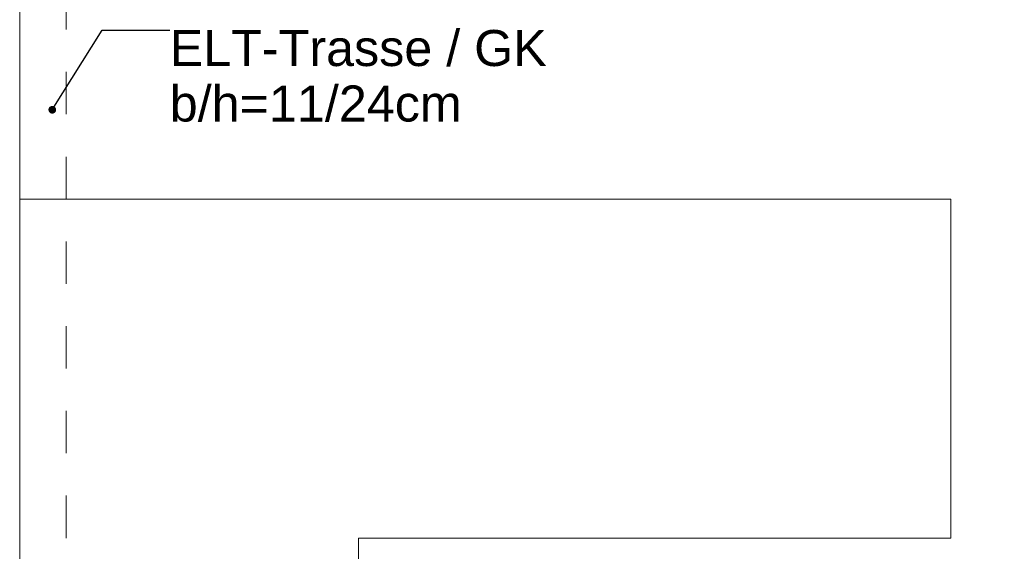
# Model space of a CAD drawing. Header units: metres. Extents: x -4 to 100, y -11 to 17.
# Tile 621 of 656: x 58.19 to 60.52, y 2.18 to 3.43. Entities that reach past the tile are written whole.
import ezdxf

# ---------------------------------------------------------------- set-up
doc = ezdxf.new("R2010")
doc.units = ezdxf.units.M
doc.header["$MEASUREMENT"] = 0
doc.linetypes.add('Untersicht', pattern=[0.1, 0.075, -0.025])
doc.linetypes.add('Wipeout_Contour', pattern=[1, 0, -1])
for name, color, linetype in [('152 - Bemaßung_ Beschriftung.Ausbau', 7, 'Continuous'), ('605 - Struktur.Wand Innen', 7, 'Continuous'), ('650 - Abdeckung.Fußboden Aufbau', 7, 'Continuous'), ('701 - Einrichtung.Möbel', 7, 'Continuous'), ('Neubau_152 - Bemaßung_ Beschriftung.Ausbau', 7, 'Continuous'), ('Neubau_653 - Abdeckung.TB Verkofferung', 7, 'Continuous')]:
    doc.layers.add(name, color=color, linetype=linetype)
doc.styles.add('ERSTELLTER_STIL_2', font='txt')
doc.dimstyles.new('ERSTELLTER_STIL__5', dxfattribs={"dimtxt": 0.1, "dimasz": 0.0532, "dimexe": 0.18, "dimexo": 0.0625, "dimgap": 0, "dimtad": 1, "dimtih": 1, "dimtoh": 1, "dimzin": 0, "dimdsep": 46, "dimtxsty": 'ERSTELLTER_STIL_2', "dimblk": 'ARROWHEAD_2', "dimblk1": 'ARROWHEAD_2', "dimblk2": 'ARROWHEAD_2', "dimcen": 0.09, "dimse1": 1, "dimse2": 1, "dimclrd": 7, "dimclre": 7, "dimclrt": 7, "dimazin": 0, "dimtfac": 1, "dimtdec": 4, "dimtmove": 0, "dimatfit": 3, "dimfxl": 1, "dimtolj": 1, "dimtzin": 0, "dimarcsym": 0})
doc.dimstyles.new('ERSTELLTER_STIL__8', dxfattribs={"dimtxt": 0.18, "dimasz": 0.03648, "dimexe": 0.18, "dimexo": 0.0625, "dimgap": 0, "dimtad": 0, "dimtih": 1, "dimtoh": 1, "dimdec": 4, "dimzin": 0, "dimdsep": 46, "dimcen": 0.09, "dimadec": 0, "dimazin": 0, "dimtfac": 1, "dimtdec": 4, "dimtmove": 0, "dimatfit": 3, "dimldrblk": 'ARROWHEAD_11', "dimfxl": 1, "dimtolj": 1, "dimtzin": 0, "dimarcsym": 0})

# ---------------------------------------------------------------- blocks, each defined once
blk = doc.blocks.new('ARROWHEAD_11')
at = {"color": 0, "linetype": 'Continuous', "lineweight": 0}
blk.add_line((0, 0), (-1, 0), dxfattribs=at)
at = {"color": 0, "linetype": 'Continuous', "lineweight": 0, "const_width": 0.25, "flags": 128}
blk.add_lwpolyline([(-0.125, 0, 1), (0.125, 0, 1)], format="xyb", close=True, dxfattribs=at)
blk = doc.blocks.new('*D512')
at = {"layer": '152 - Bemaßung_ Beschriftung.Ausbau', "color": 7, "linetype": 'Continuous', "lineweight": 5}
for p, q in [((58.06, -4.6125), (58.06, -4.5075)), ((54.6202, -4.525), (54.5798, -4.595)), ((58.0802, -4.525), (58.0398, -4.595)), ((54.6, -4.56), (58.06, -4.56)), ((58.06, -4.56), (58.195, -4.56))]:
    blk.add_line(p, q, dxfattribs=at)
at = {"layer": '152 - Bemaßung_ Beschriftung.Ausbau', "color": 7, "lineweight": 5, "char_height": 0.1, "attachment_point": 7, "style": 'ERSTELLTER_STIL_2'}
for s, insert in [('\\A1;{\\pql;\\fArial|b0|i0|c0|p38;13\\fArial|b0|i0|c0|p38;\\A1{\\H.66x;\\S5^  ;}}', (57.8379, -4.5417)), ('\\A1;{\\pql;\\fArial|b0|i0|c0|p38;3,46}', (56.096, -4.54))]:
    blk.add_mtext(s, dxfattribs=dict(at, insert=insert))
blk = doc.blocks.new('ARROWHEAD_2')
at = {"color": 0, "linetype": 'Continuous', "lineweight": 0}
for p, q in [((-0.378, -0.655), (0.378, 0.655)), ((0, 0), (-1, 0))]:
    blk.add_line(p, q, dxfattribs=at)
blk = doc.blocks.new('*D513')
at = {"layer": '152 - Bemaßung_ Beschriftung.Ausbau', "color": 7, "linetype": 'Continuous', "lineweight": 5}
for p, q in [((58.195, -4.6125), (58.195, -4.5075)), ((58.0802, -4.525), (58.0398, -4.595)), ((58.2152, -4.525), (58.1748, -4.595)), ((58.06, -4.56), (58.195, -4.56)), ((58.195, -4.56), (62.035, -4.56))]:
    blk.add_line(p, q, dxfattribs=at)
blk = doc.blocks.new('*D514')
at = {"layer": '152 - Bemaßung_ Beschriftung.Ausbau', "color": 7, "linetype": 'Continuous', "lineweight": 5}
for p, q in [((62.035, -4.6125), (62.035, -4.5075)), ((58.2152, -4.525), (58.1748, -4.595)), ((62.0552, -4.525), (62.0148, -4.595)), ((58.195, -4.56), (62.035, -4.56)), ((62.035, -4.56), (62.275, -4.56))]:
    blk.add_line(p, q, dxfattribs=at)
at = {"layer": '152 - Bemaßung_ Beschriftung.Ausbau', "color": 7, "lineweight": 5, "insert": (59.982, -4.54), "char_height": 0.1, "attachment_point": 7, "style": 'ERSTELLTER_STIL_2'}
blk.add_mtext('\\A1;{\\pql;\\fArial|b0|i0|c0|p38;3,84}', dxfattribs=at)

msp = doc.modelspace()

# ---------------------------------------------------------------- texts
at = {"layer": 'Neubau_152 - Bemaßung_ Beschriftung.Ausbau', "color": 1, "linetype": 'Continuous', "lineweight": 13, "insert": (58.5495, 3.409), "char_height": 0.085, "attachment_point": 1, "line_spacing_factor": 0.924256, "style": 'ERSTELLTER_STIL_2'}
msp.add_mtext('\\A1;{\\pql;\\fArial|b0|i0|c0|p38;ELT-Trasse / GK\\P\\pql;\\fArial|b0|i0|c0|p38;b/h=\\fArial|b0|i0|c0|p38;11\\fArial|b0|i0|c0|p38;/\\fArial|b0|i0|c0|p38;24\\fArial|b0|i0|c0|p38;cm}', dxfattribs=at)

# ---------------------------------------------------------------- leaders
at = {"layer": 'Neubau_152 - Bemaßung_ Beschriftung.Ausbau', "color": 1, "linetype": 'Continuous', "lineweight": 13, "annotation_type": 0, "has_hookline": 1, "hookline_direction": 0, "text_width": 0.8805}
msp.add_leader([(58.272, 3.2208), (58.3899, 3.409), (58.5495, 3.409)], dimstyle='ERSTELLTER_STIL__8', dxfattribs=at)

# ---------------------------------------------------------------- wipeouts: each hides what was drawn before it
at = {"color": 254, "linetype": 'Wipeout_Contour', "lineweight": 0, "ltscale": 355.716959}
msp.add_wipeout([(58.195, 3.01), (58.195, 1.01), (58.995, 1.01), (58.995, 2.21), (60.395, 2.21), (60.395, 3.01)], dxfattribs=at).dxf.layer = '701 - Einrichtung.Möbel'

# ---------------------------------------------------------------- next in the draw order: linework, layer by layer
at = {"layer": '605 - Struktur.Wand Innen', "color": 7, "linetype": 'Continuous', "lineweight": 18, "flags": 128}
msp.add_lwpolyline([(58.195, 0.7), (58.195, 5.1)], dxfattribs=at)
at = {"layer": '650 - Abdeckung.Fußboden Aufbau', "color": 7, "linetype": 'Continuous', "lineweight": 13, "flags": 128}
msp.add_lwpolyline([(58.195, 5.82), (58.195, 0.71)], dxfattribs=at)
at = {"layer": '701 - Einrichtung.Möbel', "color": 7, "linetype": 'Continuous', "lineweight": 5, "flags": 128}
msp.add_lwpolyline([(58.195, 3.01), (58.195, 1.01), (58.995, 1.01), (58.995, 2.21), (60.395, 2.21), (60.395, 3.01)], close=True, dxfattribs=at)
at = {"layer": 'Neubau_653 - Abdeckung.TB Verkofferung', "color": 1, "linetype": 'Untersicht', "lineweight": 9}
for p, q in [((58.195, 1.01), (58.195, 5.0505)), ((58.305, 1.01), (58.305, 5.0505))]:
    msp.add_line(p, q, dxfattribs=at)

# ---------------------------------------------------------------- next in the draw order: dimensions: what is measured, and where the dimension line sits
at = {"layer": '152 - Bemaßung_ Beschriftung.Ausbau', "color": 7, "linetype": 'Continuous', "lineweight": 5}
for base, p1, p2, picture, middle in [((58.06, -4.56), (54.6, 0.7), (58.06, 3.26), '*D512', (56.2259, -4.49)), ((58.195, -4.5599999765), (58.06, 3.259991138), (58.195, 3.259991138), '*D513', (58.0492080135, -4.4899999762)), ((62.035, -4.56), (58.195, 3.26), (62.035, 0.245), '*D514', (60.1119, -4.49))]:
    dim = msp.add_linear_dim(base=base, p1=p1, p2=p2, angle=0, dimstyle='ERSTELLTER_STIL__5', dxfattribs=at)
    dim.commit()
    dim.dimension.update_dxf_attribs({"geometry": picture, "text_midpoint": middle, "dimtype": 160})

doc.saveas('drawing.dxf')
